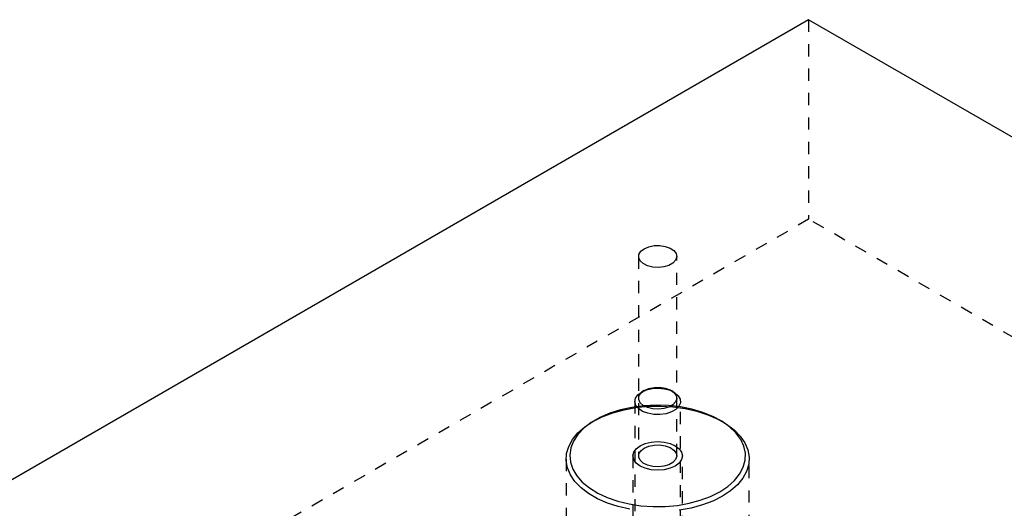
# Model space of a CAD drawing. Header units: inches. Extents: x 1907 to 2452, y -210 to -54.
# Tile 416 of 656: x 1985.32 to 1993.38, y -180.75 to -176.75. Entities that reach past the tile are written whole.
import ezdxf

# ---------------------------------------------------------------- set-up
doc = ezdxf.new("R2010")
doc.units = ezdxf.units.IN
doc.header["$LTSCALE"] = 0.5
doc.header["$MEASUREMENT"] = 0
doc.linetypes.add('HIDDEN', pattern=[0.225, 0.15, -0.075])
doc.layers.add('SID-M-H', color=4, linetype='HIDDEN')
doc.layers.add('SID-M-S', color=105, linetype='Continuous')

msp = doc.modelspace()

# ---------------------------------------------------------------- linework, layer by layer
at = {"layer": 'SID-M-H'}
for p, q in [((1991.78034, -176.75367), (1991.78034, -178.38675)), ((1991.78034, -178.38675), (1978.69887, -185.93853)), ((2015.11487, -191.85749), (1991.78034, -178.38675)), ((1990.38666, -178.69264), (1990.38666, -180.32572)), ((1990.69916, -180.32572), (1990.69916, -178.69264)), ((1990.37947, -179.82623), (1990.41032, -179.80274)), ((1990.38938, -179.83699), (1990.40476, -179.81162)), ((1990.40476, -179.81162), (1990.43242, -179.78998)), ((1990.4324, -179.78999), (1990.4103, -179.80275)), ((1990.41032, -179.80274), (1990.45101, -179.78493)), ((1990.43242, -179.78998), (1990.46989, -179.77401)), ((1990.45101, -179.78493), (1990.49851, -179.77412)), ((1990.46989, -179.77401), (1990.51386, -179.76513)), ((1990.49851, -179.77412), (1990.54931, -179.7711)), ((1990.51386, -179.76513), (1990.5604, -179.76413)), ((1990.54931, -179.7711), (1990.59963, -179.77611)), ((1990.5604, -179.76413), (1990.60539, -179.77109)), ((1990.59963, -179.77611), (1990.64574, -179.78877)), ((1990.60539, -179.77109), (1990.64483, -179.78539)), ((1990.64483, -179.78539), (1990.67521, -179.80577)), ((1990.64574, -179.78877), (1990.68423, -179.80814)), ((1990.67551, -179.80275), (1990.65341, -179.78999)), ((1990.67521, -179.80577), (1990.69383, -179.83042)), ((1990.68423, -179.80814), (1990.71223, -179.83279)), ((1990.35541, -179.87928), (1990.35541, -180.86483)), ((1990.35551, -179.88298), (1990.36074, -179.85365)), ((1990.36419, -179.91202), (1990.35551, -179.88298)), ((1990.36074, -179.85365), (1990.37947, -179.82623)), ((1990.38764, -179.86386), (1990.38938, -179.83699)), ((1990.39969, -179.88983), (1990.38764, -179.86386)), ((1990.42447, -179.9126), (1990.39969, -179.88983)), ((1990.69039, -179.88355), (1990.66862, -179.90733)), ((1990.69905, -179.85714), (1990.69039, -179.88355)), ((1990.69383, -179.83042), (1990.69905, -179.85714)), ((1990.71223, -179.83279), (1990.72768, -179.86089)), ((1990.72942, -179.89035), (1990.71733, -179.91899)), ((1990.72768, -179.86089), (1990.72942, -179.89035)), ((1990.73041, -180.86483), (1990.73041, -179.87928)), ((1990.15077, -179.97713), (1990.07054, -180.01203)), ((1990.08973, -180.00523), (1990.17532, -179.97282)), ((1990.23862, -179.94902), (1990.15077, -179.97713)), ((1990.17532, -179.97282), (1990.26776, -179.94744)), ((1990.3324, -179.92824), (1990.23862, -179.94902)), ((1990.26776, -179.94744), (1990.36533, -179.92956)), ((1990.43027, -179.91519), (1990.3324, -179.92824)), ((1990.38612, -179.93865), (1990.36419, -179.91202)), ((1990.36533, -179.92956), (1990.46621, -179.91952)), ((1990.41968, -179.96086), (1990.38612, -179.93865)), ((1990.46238, -179.97703), (1990.41968, -179.96086)), ((1990.45978, -179.93014), (1990.42447, -179.9126)), ((1990.53034, -179.91014), (1990.43027, -179.91519)), ((1990.50247, -179.94089), (1990.45978, -179.93014)), ((1990.51105, -179.98595), (1990.46238, -179.97703)), ((1990.46621, -179.91952), (1990.56851, -179.91751)), ((1990.54875, -179.9439), (1990.50247, -179.94089)), ((1990.56208, -179.98695), (1990.51105, -179.98595)), ((1990.63065, -179.91317), (1990.53034, -179.91014)), ((1990.59451, -179.9389), (1990.54875, -179.9439)), ((1990.61169, -179.97997), (1990.56208, -179.98695)), ((1990.56851, -179.91751), (1990.67034, -179.92355)), ((1990.63569, -179.92634), (1990.59451, -179.9389)), ((1990.6562, -179.96553), (1990.61169, -179.97997)), ((1990.72926, -179.92424), (1990.63065, -179.91317)), ((1990.66862, -179.90733), (1990.63569, -179.92634)), ((1990.69231, -179.94468), (1990.6562, -179.96553)), ((1990.67034, -179.92355), (1990.76979, -179.93754)), ((1990.71733, -179.91899), (1990.69231, -179.94468)), ((1990.82423, -179.94312), (1990.72926, -179.92424)), ((1990.76979, -179.93754), (1990.86502, -179.95922)), ((1990.91373, -179.96944), (1990.82423, -179.94312)), ((1990.86502, -179.95922), (1990.95424, -179.98818)), ((1990.99602, -180.00271), (1990.91373, -179.96944)), ((1989.99951, -180.05303), (1989.93906, -180.09935)), ((1989.9453, -180.08861), (1990.01258, -180.04407)), ((1990.07054, -180.01203), (1989.99951, -180.05303)), ((1990.03371, -180.03186), (1990.01249, -180.04412)), ((1990.01258, -180.04407), (1990.08973, -180.00523)), ((1990.95424, -179.98818), (1991.03581, -180.02389)), ((1991.06948, -180.04225), (1990.99602, -180.00271)), ((1991.03581, -180.02389), (1991.10819, -180.06567)), ((1991.07332, -180.04412), (1991.05211, -180.03186)), ((1991.13269, -180.08732), (1991.06948, -180.04225)), ((1991.10819, -180.06567), (1991.17004, -180.11276)), ((1989.8452, -180.19138), (1989.88916, -180.13802)), ((1989.88916, -180.13802), (1989.9453, -180.08861)), ((1989.93906, -180.09935), (1989.89036, -180.15006)), ((1991.18443, -180.13702), (1991.13269, -180.08732)), ((1991.17004, -180.11276), (1991.22021, -180.16427)), ((1991.22368, -180.1904), (1991.18443, -180.13702)), ((1989.81423, -180.24771), (1989.8452, -180.19138)), ((1989.85437, -180.2042), (1989.83177, -180.2607)), ((1989.89036, -180.15006), (1989.85437, -180.2042)), ((1990.39936, -180.24286), (1990.44141, -180.22423)), ((1990.44141, -180.22423), (1990.49037, -180.21253)), ((1990.49037, -180.21253), (1990.54291, -180.20853)), ((1990.54291, -180.20853), (1990.59545, -180.21253)), ((1990.59545, -180.21253), (1990.64441, -180.22423)), ((1990.64441, -180.22423), (1990.68645, -180.24286)), ((1991.22021, -180.16427), (1991.25776, -180.21924)), ((1991.24968, -180.24641), (1991.22368, -180.1904)), ((1991.25776, -180.21924), (1991.282, -180.27665)), ((1989.79334, -180.365), (1989.79684, -180.30594)), ((1989.79684, -180.30594), (1989.81423, -180.24771)), ((1989.83177, -180.2607), (1989.82302, -180.31847)), ((1990.33991, -180.32572), (1990.34682, -180.29539)), ((1990.34682, -180.29539), (1990.3671, -180.26713)), ((1990.3671, -180.26713), (1990.39936, -180.24286)), ((1990.38764, -180.33582), (1990.38938, -180.30895)), ((1990.38938, -180.30895), (1990.40476, -180.28358)), ((1990.40476, -180.28358), (1990.43242, -180.26194)), ((1990.43242, -180.26194), (1990.46989, -180.24598)), ((1990.46989, -180.24598), (1990.51386, -180.2371)), ((1990.51386, -180.2371), (1990.5604, -180.23609)), ((1990.5604, -180.23609), (1990.60539, -180.24305)), ((1990.60539, -180.24305), (1990.64483, -180.25735)), ((1990.64483, -180.25735), (1990.67521, -180.27773)), ((1990.67521, -180.27773), (1990.69383, -180.30238)), ((1990.68645, -180.24286), (1990.71871, -180.26713)), ((1990.69383, -180.30238), (1990.69905, -180.3291)), ((1990.71871, -180.26713), (1990.73899, -180.29539)), ((1990.73899, -180.29539), (1990.74591, -180.32572)), ((1991.26192, -180.30397), (1991.24968, -180.24641)), ((1991.26017, -180.36195), (1991.26192, -180.30397)), ((1991.282, -180.27665), (1991.29247, -180.33544)), ((1989.79291, -180.35022), (1989.79291, -183.70784)), ((1989.80381, -180.42379), (1989.79334, -180.365)), ((1989.82302, -180.31847), (1989.82827, -180.37638)), ((1989.82827, -180.37638), (1989.84744, -180.4333)), ((1990.33991, -180.32572), (1990.33991, -182.91579)), ((1990.34682, -180.35605), (1990.33991, -180.32572)), ((1990.3671, -180.38432), (1990.34682, -180.35605)), ((1990.39936, -180.40859), (1990.3671, -180.38432)), ((1990.39969, -180.36179), (1990.38764, -180.33582)), ((1990.42447, -180.38456), (1990.39969, -180.36179)), ((1990.45978, -180.4021), (1990.42447, -180.38456)), ((1990.66862, -180.37929), (1990.63569, -180.3983)), ((1990.69039, -180.35552), (1990.66862, -180.37929)), ((1990.71871, -180.38432), (1990.68645, -180.40859)), ((1990.69905, -180.3291), (1990.69039, -180.35552)), ((1990.73899, -180.35605), (1990.71871, -180.38432)), ((1990.74591, -180.32572), (1990.73899, -180.35605)), ((1990.74591, -182.91579), (1990.74591, -180.32572)), ((1991.24445, -180.41922), (1991.26017, -180.36195)), ((1991.29247, -180.33544), (1991.28897, -180.3945)), ((1991.29291, -183.70784), (1991.29291, -180.35022)), ((1989.82805, -180.4812), (1989.80381, -180.42379)), ((1989.84744, -180.4333), (1989.88014, -180.48813)), ((1990.44141, -180.42721), (1990.39936, -180.40859)), ((1990.49037, -180.43892), (1990.44141, -180.42721)), ((1990.50247, -180.41285), (1990.45978, -180.4021)), ((1990.54291, -180.44291), (1990.49037, -180.43892)), ((1990.54875, -180.41586), (1990.50247, -180.41285)), ((1990.59545, -180.43892), (1990.54291, -180.44291)), ((1990.59451, -180.41086), (1990.54875, -180.41586)), ((1990.63569, -180.3983), (1990.59451, -180.41086)), ((1990.64441, -180.42721), (1990.59545, -180.43892)), ((1990.68645, -180.40859), (1990.64441, -180.42721)), ((1991.21508, -180.47468), (1991.24445, -180.41922)), ((1991.27158, -180.45273), (1991.24061, -180.50906)), ((1991.28897, -180.3945), (1991.27158, -180.45273)), ((1989.8656, -180.53617), (1989.82805, -180.4812)), ((1989.91577, -180.58768), (1989.8656, -180.53617)), ((1989.88014, -180.48813), (1989.92575, -180.5398)), ((1989.92575, -180.5398), (1989.98336, -180.5873)), ((1991.11792, -180.57587), (1991.17263, -180.52723)), ((1991.17263, -180.52723), (1991.21508, -180.47468)), ((1991.24061, -180.50906), (1991.19665, -180.56242)), ((1989.97762, -180.63477), (1989.91577, -180.58768)), ((1989.98336, -180.5873), (1990.05187, -180.62971)), ((1990.05187, -180.62971), (1990.12993, -180.6662)), ((1990.97621, -180.65767), (1991.05202, -180.61963)), ((1991.05202, -180.61963), (1991.11792, -180.57587)), ((1991.14051, -180.61183), (1991.07324, -180.65637)), ((1991.19665, -180.56242), (1991.14051, -180.61183)), ((1990.05, -180.67655), (1989.97762, -180.63477)), ((1990.13157, -180.71226), (1990.05, -180.67655)), ((1990.12993, -180.6662), (1990.21603, -180.69607)), ((1990.22079, -180.74122), (1990.13157, -180.71226)), ((1990.21603, -180.69607), (1990.3085, -180.71873)), ((1990.80093, -180.71376), (1990.89197, -180.68926)), ((1990.89197, -180.68926), (1990.97621, -180.65767)), ((1990.99608, -180.69521), (1990.91049, -180.72762)), ((1991.07324, -180.65637), (1990.99608, -180.69521)), ((1990.31602, -180.7629), (1990.22079, -180.74122)), ((1990.3085, -180.71873), (1990.40552, -180.73373)), ((1990.40552, -180.73373), (1990.50522, -180.7408)), ((1990.50522, -180.7408), (1990.60566, -180.73979)), ((1990.60566, -180.73979), (1990.70487, -180.73072)), ((1990.70487, -180.73072), (1990.80093, -180.71376)), ((1990.81805, -180.753), (1990.72048, -180.77088)), ((1990.91049, -180.72762), (1990.81805, -180.753))]:
    msp.add_line(p, q, dxfattribs=at)
at = {"layer": 'SID-M-S'}
for p, q in [((1991.78034, -176.75367), (1978.69887, -184.30545)), ((2015.11487, -190.22441), (1991.78034, -176.75367)), ((1990.43242, -178.62886), (1990.46989, -178.61289)), ((1990.46989, -178.61289), (1990.51386, -178.60401)), ((1990.51386, -178.60401), (1990.5604, -178.60301)), ((1990.5604, -178.60301), (1990.60539, -178.60997)), ((1990.60539, -178.60997), (1990.64483, -178.62427)), ((1990.38764, -178.70274), (1990.38938, -178.67587)), ((1990.38938, -178.67587), (1990.40476, -178.65049)), ((1990.40476, -178.65049), (1990.43242, -178.62886)), ((1990.64483, -178.62427), (1990.67521, -178.64465)), ((1990.67521, -178.64465), (1990.69383, -178.6693)), ((1990.69905, -178.69601), (1990.69039, -178.72243)), ((1990.69383, -178.6693), (1990.69905, -178.69601)), ((1990.39969, -178.72871), (1990.38764, -178.70274)), ((1990.42447, -178.75148), (1990.39969, -178.72871)), ((1990.45978, -178.76902), (1990.42447, -178.75148)), ((1990.50247, -178.77977), (1990.45978, -178.76902)), ((1990.63569, -178.76522), (1990.59451, -178.77778)), ((1990.66862, -178.74621), (1990.63569, -178.76522)), ((1990.69039, -178.72243), (1990.66862, -178.74621)), ((1990.54875, -178.78278), (1990.50247, -178.77977)), ((1990.59451, -178.77778), (1990.54875, -178.78278))]:
    msp.add_line(p, q, dxfattribs=at)

doc.saveas('drawing.dxf')
